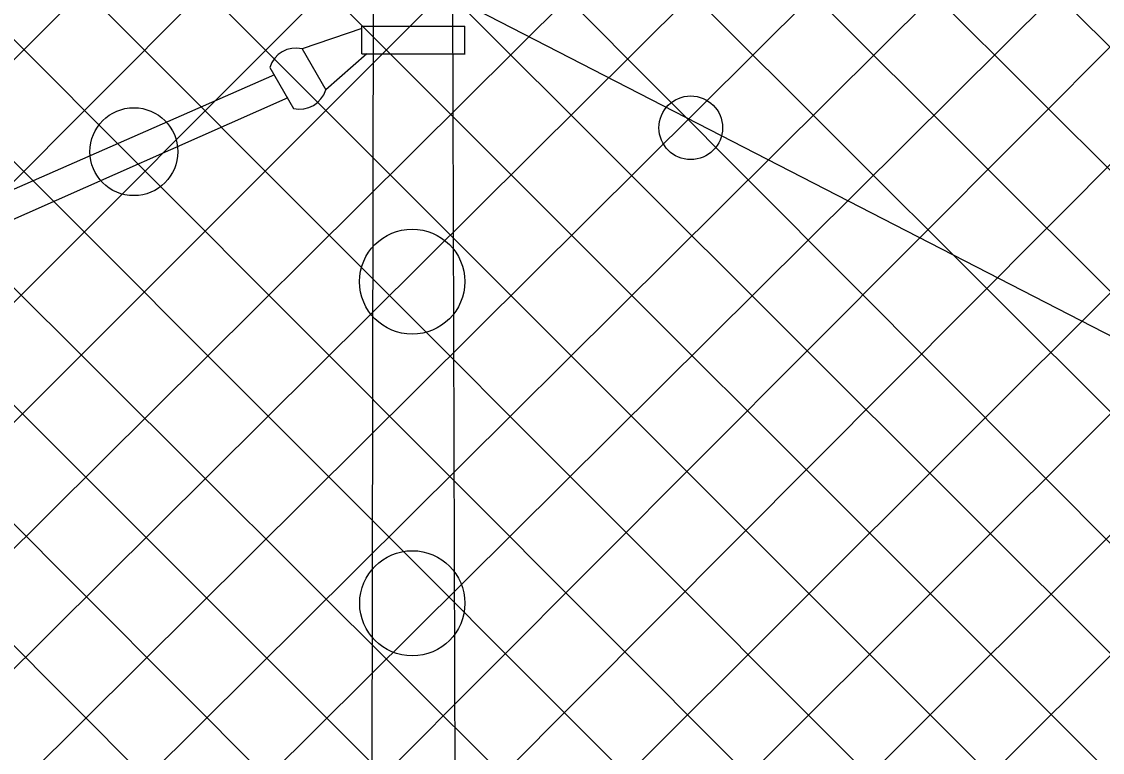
# Model space of a CAD drawing. Extents: x 0 to 2.85, y -0.1 to 1.83.
# Drawn here: x 1.2785 to 1.3505, y 1.333 to 1.3817 of the extents above; entities that cross this region are included whole.
import ezdxf

# ---------------------------------------------------------------- set-up
doc = ezdxf.new("R2010")
doc.units = 0
doc.layers.add('sb_Chainlink Fence', color=7, linetype='Continuous')
doc.layers.add('sb_Existing Structural Steel', color=7, linetype='Continuous')

msp = doc.modelspace()

# ---------------------------------------------------------------- linework, layer by layer
at = {"layer": 'sb_Chainlink Fence'}
for p, q in [((1.2207864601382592, 1.397429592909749), (1.3280237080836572, 1.289982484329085)), ((1.2288407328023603, 1.3974462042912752), (1.3360612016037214, 1.2900584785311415)), ((1.2368785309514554, 1.3972222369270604), (1.3441233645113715, 1.2900570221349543)), ((1.2532600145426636, 1.3971190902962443), (1.3603771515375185, 1.2899316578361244)), ((1.2615853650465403, 1.396916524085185), (1.3685067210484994, 1.2898328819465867)), ((1.2691732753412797, 1.2899304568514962), (1.3756798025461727, 1.3968581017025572)), ((1.2694055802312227, 1.3971162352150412), (1.3764216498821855, 1.2899535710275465)), ((1.2774590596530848, 1.3970958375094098), (1.384699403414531, 1.289871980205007)), ((1.2855133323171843, 1.3971124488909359), (1.3924538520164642, 1.290210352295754)), ((1.2936802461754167, 1.3968665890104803), (1.4004622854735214, 1.2902756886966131)), ((1.309825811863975, 1.3968637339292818), (1.416809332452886, 1.2899950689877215)), ((1.317879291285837, 1.3968433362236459), (1.4247986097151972, 1.290038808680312)), ((1.3259335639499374, 1.396859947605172), (1.4329119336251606, 1.2899438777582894)), ((1.1885775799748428, 1.2894562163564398), (1.2955891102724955, 1.3967338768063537)), ((1.1966343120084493, 1.2895009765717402), (1.303681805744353, 1.396736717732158)), ((1.2045283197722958, 1.2893614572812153), (1.311735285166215, 1.3967163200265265)), ((1.212535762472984, 1.289460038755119), (1.3197895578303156, 1.3967329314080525)), ((1.2203680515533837, 1.2892561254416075), (1.3282564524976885, 1.3964829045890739)), ((1.2286213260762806, 1.289436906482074), (1.33630932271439, 1.3964772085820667)), ((1.236559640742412, 1.2892719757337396), (1.3444020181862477, 1.3964800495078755)), ((1.2448086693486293, 1.2895248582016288), (1.3524554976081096, 1.3964596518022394)), ((1.2529972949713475, 1.2897002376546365), (1.3605097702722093, 1.3964762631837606)), ((1.2610501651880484, 1.2897059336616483), (1.3675847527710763, 1.39655592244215)), ((1.2771338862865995, 1.2897935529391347), (1.3841466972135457, 1.3966080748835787)), ((1.2855302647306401, 1.2900829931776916), (1.3921995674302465, 1.3966023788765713)), ((1.3344004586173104, 1.396609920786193), (1.440911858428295, 1.2901536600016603)), ((1.2470929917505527, 1.3947307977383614), (1.3523303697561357, 1.2899150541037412)), ((1.305195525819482, 1.3929605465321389), (1.408869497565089, 1.2888641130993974)), ((1.2934769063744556, 1.2899821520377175), (1.3953306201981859, 1.3916525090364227)), ((1.3013550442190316, 1.2898352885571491), (1.3910985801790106, 1.3793765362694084))]:
    msp.add_line(p, q, dxfattribs=at)
at = {"layer": 'sb_Existing Structural Steel'}
for p, q in [((1.3018068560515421, 1.2816824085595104), (1.3020257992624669, 1.4048118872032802)), ((1.307590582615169, 1.2816417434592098), (1.3072051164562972, 1.4048337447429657)), ((1.3080937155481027, 1.3828551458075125), (1.388564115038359, 1.3414596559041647)), ((1.3012056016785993, 1.3812025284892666), (1.2972283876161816, 1.3798497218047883)), ((1.3012041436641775, 1.3813543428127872), (1.3080738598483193, 1.3813543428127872)), ((1.3012041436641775, 1.3795155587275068), (1.3012041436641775, 1.3813506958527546)), ((1.308080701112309, 1.3795127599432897), (1.308080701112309, 1.381355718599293)), ((1.2972283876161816, 1.3798497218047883), (1.2988046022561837, 1.3771187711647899)), ((1.3015327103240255, 1.379515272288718), (1.2988046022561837, 1.3771187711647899)), ((1.3012041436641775, 1.3795102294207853), (1.3080858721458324, 1.3795102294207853)), ((1.2953900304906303, 1.3781263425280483), (1.1230958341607, 1.3024372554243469)), ((1.295084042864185, 1.3786118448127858), (1.2966614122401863, 1.3758808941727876)), ((1.2962767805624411, 1.3765874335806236), (1.1239415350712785, 1.3001976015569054))]:
    msp.add_line(p, q, dxfattribs=at)
for centre, radius in [((1.3231206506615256, 1.3745905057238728), 0.0021204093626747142), ((1.2860219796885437, 1.372998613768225), 0.002929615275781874), ((1.3045623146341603, 1.3643387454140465), 0.0035044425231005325), ((1.304570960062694, 1.3429112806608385), 0.0035044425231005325)]:
    msp.add_circle(centre, radius, dxfattribs=at)
for centre, radius, start, end in [((1.2968113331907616, 1.378096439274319), 0.0018019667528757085, 76.61430555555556, 163.38569722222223), ((1.2970781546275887, 1.3776342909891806), 0.0018019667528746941, 256.61430277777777, 343.3856944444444)]:
    msp.add_arc(centre, radius, start, end, dxfattribs=at)

doc.saveas('drawing.dxf')
